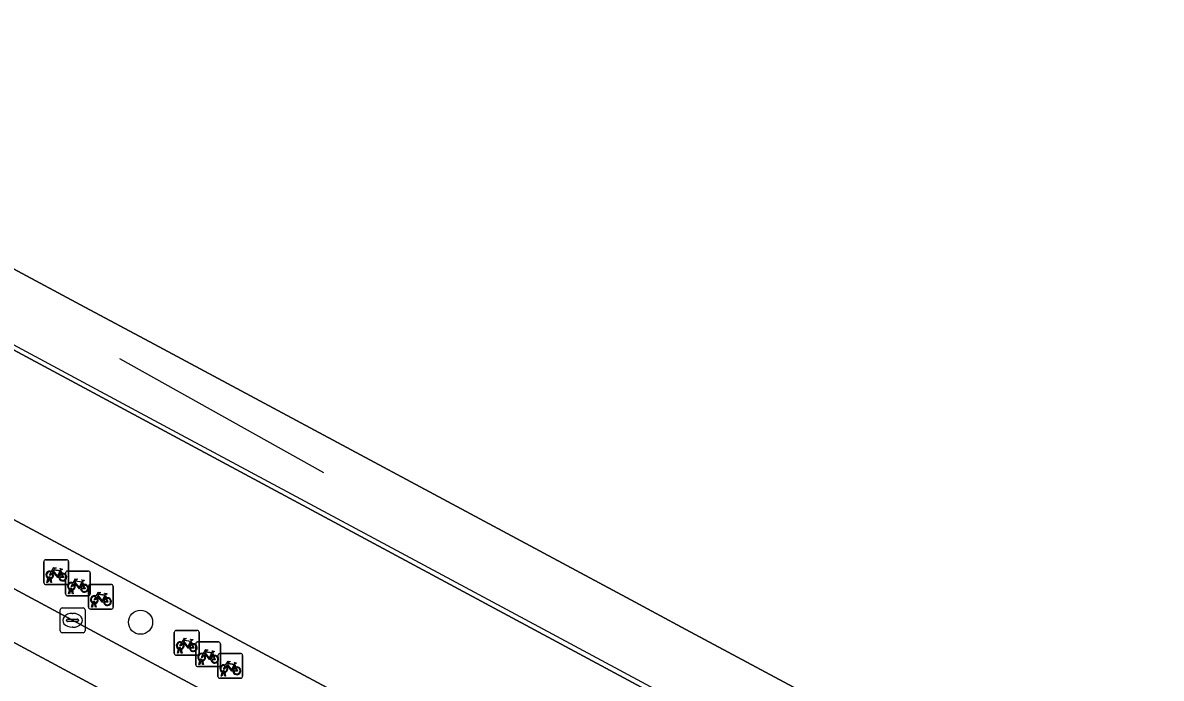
# Model space of a CAD drawing. Extents: x 159489 to 160304, y 383825 to 384531.
# Drawn here: x 159946.05 to 159992.1, y 384135.1 to 384161.6 of the extents above; entities that cross this region are included whole.
import ezdxf

# ---------------------------------------------------------------- set-up
doc = ezdxf.new("R2010")
doc.units = 0
for name, color, linetype in [('IMGEO_Boom', 7, 'Continuous'), ('IMGEO_Fietsenrek', 7, 'Continuous'), ('IMGEO_Kolk', 7, 'Continuous'), ('IMGEO_Lijnafwatering', 7, 'Continuous'), ('IMGEO_Pand', 7, 'Continuous'), ('IMGEO_Parkeervlak_gesloten', 7, 'Continuous'), ('IMGEO_Rijbaan_lokaal_gesloten', 7, 'Continuous'), ('IMGEO_Voetpad_open', 7, 'Continuous')]:
    doc.layers.add(name, color=color, linetype=linetype)

msp = doc.modelspace()

# ---------------------------------------------------------------- linework, layer by layer
at = {"layer": 'IMGEO_Boom'}
msp.add_circle((159950.818, 384137.364), 0.489, dxfattribs=at)
at = {"layer": 'IMGEO_Fietsenrek'}
for p, q in [((159946.908, 384138.964), (159946.908, 384139.805)), ((159946.908, 384139.805), (159946.908, 384138.964)), ((159946.983, 384139.889), (159947.824, 384139.889)), ((159947.824, 384139.889), (159946.983, 384139.889)), ((159947.908, 384139.814), (159947.908, 384138.973)), ((159947.908, 384138.973), (159947.908, 384139.814)), ((159947.035, 384138.973), (159947.074, 384139.133)), ((159947.104, 384139.121), (159947.069, 384138.973)), ((159947.146, 384139.145), (159947.145, 384139.149)), ((159947.187, 384138.973), (159947.153, 384139.115)), ((159947.177, 384139.156), (159947.178, 384139.149)), ((159947.185, 384139.119), (159947.22, 384138.973)), ((159947.595, 384139.438), (159947.631, 384139.343)), ((159947.784, 384138.508), (159947.784, 384139.349)), ((159947.784, 384139.349), (159947.784, 384138.508)), ((159947.859, 384139.433), (159948.7, 384139.433)), ((159948.7, 384139.433), (159947.859, 384139.433)), ((159948.784, 384139.358), (159948.784, 384138.517)), ((159948.784, 384138.517), (159948.784, 384139.358)), ((159947.833, 384138.889), (159946.992, 384138.889)), ((159946.992, 384138.889), (159947.833, 384138.889)), ((159947.069, 384138.973), (159947.035, 384138.973)), ((159947.22, 384138.973), (159947.187, 384138.973)), ((159947.911, 384138.517), (159947.95, 384138.677)), ((159947.98, 384138.665), (159947.945, 384138.517)), ((159948.022, 384138.689), (159948.021, 384138.693)), ((159948.063, 384138.517), (159948.029, 384138.659)), ((159948.053, 384138.7), (159948.054, 384138.693)), ((159948.061, 384138.663), (159948.096, 384138.517)), ((159948.471, 384138.982), (159948.507, 384138.887)), ((159948.712, 384137.97), (159948.712, 384138.811)), ((159948.712, 384138.811), (159948.712, 384137.97)), ((159948.787, 384138.895), (159949.628, 384138.895)), ((159949.628, 384138.895), (159948.787, 384138.895)), ((159949.712, 384138.82), (159949.712, 384137.979)), ((159949.712, 384137.979), (159949.712, 384138.82)), ((159948.709, 384138.433), (159947.868, 384138.433)), ((159947.868, 384138.433), (159948.709, 384138.433)), ((159947.945, 384138.517), (159947.911, 384138.517)), ((159948.096, 384138.517), (159948.063, 384138.517)), ((159948.981, 384138.162), (159948.982, 384138.155)), ((159949.399, 384138.444), (159949.435, 384138.349)), ((159949.637, 384137.895), (159948.796, 384137.895)), ((159948.796, 384137.895), (159949.637, 384137.895)), ((159948.839, 384137.979), (159948.878, 384138.139)), ((159948.873, 384137.979), (159948.839, 384137.979)), ((159948.908, 384138.127), (159948.873, 384137.979)), ((159948.95, 384138.151), (159948.949, 384138.155)), ((159948.991, 384137.979), (159948.957, 384138.121)), ((159948.989, 384138.125), (159949.024, 384137.979)), ((159949.024, 384137.979), (159948.991, 384137.979)), ((159952.184, 384136.109), (159952.184, 384136.95)), ((159952.184, 384136.95), (159952.184, 384136.109)), ((159952.259, 384137.034), (159953.1, 384137.034)), ((159953.1, 384137.034), (159952.259, 384137.034)), ((159953.184, 384136.959), (159953.184, 384136.118)), ((159953.184, 384136.118), (159953.184, 384136.959)), ((159952.871, 384136.583), (159952.907, 384136.488)), ((159953.05, 384135.643), (159953.05, 384136.484)), ((159953.05, 384136.484), (159953.05, 384135.643)), ((159953.125, 384136.568), (159953.966, 384136.568)), ((159953.966, 384136.568), (159953.125, 384136.568)), ((159954.05, 384136.493), (159954.05, 384135.652)), ((159954.05, 384135.652), (159954.05, 384136.493)), ((159953.109, 384136.034), (159952.268, 384136.034)), ((159952.268, 384136.034), (159953.109, 384136.034)), ((159952.311, 384136.118), (159952.35, 384136.278)), ((159952.345, 384136.118), (159952.311, 384136.118)), ((159952.38, 384136.266), (159952.345, 384136.118)), ((159952.422, 384136.29), (159952.421, 384136.294)), ((159952.463, 384136.118), (159952.429, 384136.26)), ((159952.453, 384136.301), (159952.454, 384136.294)), ((159952.461, 384136.264), (159952.496, 384136.118)), ((159952.496, 384136.118), (159952.463, 384136.118)), ((159953.737, 384136.117), (159953.773, 384136.022)), ((159953.948, 384135.174), (159953.948, 384136.015)), ((159953.948, 384136.015), (159953.948, 384135.174)), ((159954.023, 384136.099), (159954.864, 384136.099)), ((159954.864, 384136.099), (159954.023, 384136.099)), ((159954.948, 384136.024), (159954.948, 384135.183)), ((159954.948, 384135.183), (159954.948, 384136.024)), ((159953.975, 384135.568), (159953.134, 384135.568)), ((159953.134, 384135.568), (159953.975, 384135.568)), ((159953.177, 384135.652), (159953.216, 384135.812)), ((159953.211, 384135.652), (159953.177, 384135.652)), ((159953.246, 384135.8), (159953.211, 384135.652)), ((159953.288, 384135.824), (159953.287, 384135.828)), ((159953.329, 384135.652), (159953.295, 384135.794)), ((159953.319, 384135.835), (159953.32, 384135.828)), ((159953.327, 384135.798), (159953.362, 384135.652)), ((159953.362, 384135.652), (159953.329, 384135.652)), ((159954.635, 384135.648), (159954.671, 384135.553)), ((159954.873, 384135.099), (159954.032, 384135.099)), ((159954.032, 384135.099), (159954.873, 384135.099)), ((159954.075, 384135.183), (159954.114, 384135.343)), ((159954.109, 384135.183), (159954.075, 384135.183)), ((159954.144, 384135.331), (159954.109, 384135.183)), ((159954.186, 384135.355), (159954.185, 384135.359)), ((159954.227, 384135.183), (159954.193, 384135.325)), ((159954.217, 384135.366), (159954.218, 384135.359)), ((159954.225, 384135.329), (159954.26, 384135.183)), ((159954.26, 384135.183), (159954.227, 384135.183))]:
    msp.add_line(p, q, dxfattribs=at)
for points in [[(159947.221, 384139.415), (159947.316, 384139.579), (159947.402, 384139.565), (159947.404, 384139.556), (159947.348, 384139.545), (159947.321, 384139.5), (159947.577, 384139.459)], [(159947.242, 384139.363), (159947.19, 384139.273), (159947.15, 384139.248), (159947.151, 384139.295), (159947.206, 384139.389)], [(159947.517, 384139.171), (159947.467, 384139.171), (159947.276, 384139.422), (159947.257, 384139.39)], [(159947.564, 384139.434), (159947.307, 384139.475), (159947.29, 384139.446), (159947.457, 384139.226), (159947.564, 384139.434)], [(159947.612, 384139.336), (159947.582, 384139.413), (159947.473, 384139.195), (159947.516, 384139.195)], [(159947.546, 384139.195), (159947.666, 384139.194), (159947.622, 384139.308)], [(159947.642, 384139.315), (159947.697, 384139.17), (159947.547, 384139.17)], [(159947.577, 384139.459), (159947.602, 384139.508), (159947.596, 384139.512), (159947.573, 384139.516), (159947.561, 384139.523), (159947.56, 384139.526), (159947.562, 384139.531), (159947.657, 384139.516), (159947.659, 384139.506), (159947.649, 384139.493), (159947.637, 384139.487), (159947.623, 384139.493), (159947.595, 384139.438)], [(159948.097, 384138.959), (159948.192, 384139.123), (159948.278, 384139.109), (159948.28, 384139.1), (159948.224, 384139.089), (159948.197, 384139.044), (159948.453, 384139.003)], [(159948.118, 384138.907), (159948.066, 384138.817), (159948.026, 384138.792), (159948.027, 384138.839), (159948.082, 384138.933)], [(159948.393, 384138.715), (159948.343, 384138.715), (159948.152, 384138.966), (159948.133, 384138.934)], [(159948.44, 384138.978), (159948.183, 384139.019), (159948.166, 384138.99), (159948.333, 384138.77), (159948.44, 384138.978)], [(159948.488, 384138.88), (159948.458, 384138.957), (159948.349, 384138.739), (159948.392, 384138.739)], [(159948.422, 384138.739), (159948.542, 384138.738), (159948.498, 384138.852)], [(159948.518, 384138.859), (159948.573, 384138.714), (159948.423, 384138.714)], [(159948.453, 384139.003), (159948.478, 384139.052), (159948.472, 384139.056), (159948.449, 384139.06), (159948.437, 384139.067), (159948.436, 384139.07), (159948.438, 384139.075), (159948.533, 384139.06), (159948.535, 384139.05), (159948.525, 384139.037), (159948.513, 384139.031), (159948.499, 384139.037), (159948.471, 384138.982)], [(159949.046, 384138.369), (159948.994, 384138.279), (159948.954, 384138.254), (159948.955, 384138.301), (159949.01, 384138.395)], [(159949.025, 384138.421), (159949.12, 384138.585), (159949.206, 384138.571), (159949.208, 384138.562), (159949.152, 384138.551), (159949.125, 384138.506), (159949.381, 384138.465)], [(159949.321, 384138.177), (159949.271, 384138.177), (159949.08, 384138.428), (159949.061, 384138.396)], [(159949.368, 384138.44), (159949.111, 384138.481), (159949.094, 384138.452), (159949.261, 384138.232), (159949.368, 384138.44)], [(159949.416, 384138.342), (159949.386, 384138.419), (159949.277, 384138.201), (159949.32, 384138.201)], [(159949.35, 384138.201), (159949.47, 384138.2), (159949.426, 384138.314)], [(159949.446, 384138.321), (159949.501, 384138.176), (159949.351, 384138.176)], [(159949.381, 384138.465), (159949.406, 384138.514), (159949.4, 384138.518), (159949.377, 384138.522), (159949.365, 384138.529), (159949.364, 384138.532), (159949.366, 384138.537), (159949.461, 384138.522), (159949.463, 384138.512), (159949.453, 384138.499), (159949.441, 384138.493), (159949.427, 384138.499), (159949.399, 384138.444)], [(159952.518, 384136.508), (159952.466, 384136.418), (159952.426, 384136.393), (159952.427, 384136.44), (159952.482, 384136.534)], [(159952.497, 384136.56), (159952.592, 384136.724), (159952.678, 384136.71), (159952.68, 384136.701), (159952.624, 384136.69), (159952.597, 384136.645), (159952.853, 384136.604)], [(159952.793, 384136.316), (159952.743, 384136.316), (159952.552, 384136.567), (159952.533, 384136.535)], [(159952.84, 384136.579), (159952.583, 384136.62), (159952.566, 384136.591), (159952.733, 384136.371), (159952.84, 384136.579)], [(159952.888, 384136.481), (159952.858, 384136.558), (159952.749, 384136.34), (159952.792, 384136.34)], [(159952.822, 384136.34), (159952.942, 384136.339), (159952.898, 384136.453)], [(159952.918, 384136.46), (159952.973, 384136.315), (159952.823, 384136.315)], [(159952.853, 384136.604), (159952.878, 384136.653), (159952.872, 384136.657), (159952.849, 384136.661), (159952.837, 384136.668), (159952.836, 384136.671), (159952.838, 384136.676), (159952.933, 384136.661), (159952.935, 384136.651), (159952.925, 384136.638), (159952.913, 384136.632), (159952.899, 384136.638), (159952.871, 384136.583)], [(159953.384, 384136.042), (159953.332, 384135.952), (159953.292, 384135.927), (159953.293, 384135.974), (159953.348, 384136.068)], [(159953.363, 384136.094), (159953.458, 384136.258), (159953.544, 384136.244), (159953.546, 384136.235), (159953.49, 384136.224), (159953.463, 384136.179), (159953.719, 384136.138)], [(159953.659, 384135.85), (159953.609, 384135.85), (159953.418, 384136.101), (159953.399, 384136.069)], [(159953.706, 384136.113), (159953.449, 384136.154), (159953.432, 384136.125), (159953.599, 384135.905), (159953.706, 384136.113)], [(159953.754, 384136.015), (159953.724, 384136.092), (159953.615, 384135.874), (159953.658, 384135.874)], [(159953.688, 384135.874), (159953.808, 384135.873), (159953.764, 384135.987)], [(159953.784, 384135.994), (159953.839, 384135.849), (159953.689, 384135.849)], [(159953.719, 384136.138), (159953.744, 384136.187), (159953.738, 384136.191), (159953.715, 384136.195), (159953.703, 384136.202), (159953.702, 384136.205), (159953.704, 384136.21), (159953.799, 384136.195), (159953.801, 384136.185), (159953.791, 384136.172), (159953.779, 384136.166), (159953.765, 384136.172), (159953.737, 384136.117)], [(159954.282, 384135.573), (159954.23, 384135.483), (159954.19, 384135.458), (159954.191, 384135.505), (159954.246, 384135.599)], [(159954.261, 384135.625), (159954.356, 384135.789), (159954.442, 384135.775), (159954.444, 384135.766), (159954.388, 384135.755), (159954.361, 384135.71), (159954.617, 384135.669)], [(159954.557, 384135.381), (159954.507, 384135.381), (159954.316, 384135.632), (159954.297, 384135.6)], [(159954.604, 384135.644), (159954.347, 384135.685), (159954.33, 384135.656), (159954.497, 384135.436), (159954.604, 384135.644)], [(159954.652, 384135.546), (159954.622, 384135.623), (159954.513, 384135.405), (159954.556, 384135.405)], [(159954.586, 384135.405), (159954.706, 384135.404), (159954.662, 384135.518)], [(159954.682, 384135.525), (159954.737, 384135.38), (159954.587, 384135.38)], [(159954.617, 384135.669), (159954.642, 384135.718), (159954.636, 384135.722), (159954.613, 384135.726), (159954.601, 384135.733), (159954.6, 384135.736), (159954.602, 384135.741), (159954.697, 384135.726), (159954.699, 384135.716), (159954.689, 384135.703), (159954.677, 384135.697), (159954.663, 384135.703), (159954.635, 384135.648)]]:
    msp.add_lwpolyline(points, dxfattribs=at)
for centre, radius, start, end in [((159946.986, 384139.811), 0.0779, 92.4484, 184.2845), ((159946.986, 384139.811), 0.0779, 92.4484, 184.2845), ((159947.83, 384139.811), 0.0779, 2.4484, 94.2845), ((159947.83, 384139.811), 0.0779, 2.4484, 94.2845), ((159947.148, 384139.274), 0.159, 62.6766, 242.1369), ((159947.148, 384139.274), 0.129, 63.3192, 238.903), ((159947.128, 384139.145), 0.0499, 12.8025, 158.6934), ((159947.148, 384139.274), 0.159, 253.9967, 271.7867), ((159947.128, 384139.145), 0.0174, 12.8025, 163.4502), ((159947.148, 384139.274), 0.129, 253.415, 269.0204), ((159947.148, 384139.274), 0.129, 283.6043, 43.4302), ((159947.148, 384139.274), 0.159, 283.5766, 46.6042), ((159947.675, 384139.19), 0.159, 113.3408, 178.3217), ((159947.675, 384139.19), 0.159, 187.0065, 105.7708), ((159947.675, 384139.19), 0.129, 113.923, 177.9556), ((159947.675, 384139.19), 0.129, 188.6715, 104.5883), ((159947.862, 384139.355), 0.0779, 92.4484, 184.2845), ((159947.862, 384139.355), 0.0779, 92.4484, 184.2845), ((159948.706, 384139.355), 0.0779, 2.4484, 94.2845), ((159948.706, 384139.355), 0.0779, 2.4484, 94.2845), ((159946.986, 384138.967), 0.0779, 182.4484, 274.2845), ((159946.986, 384138.967), 0.0779, 182.4484, 274.2845), ((159947.83, 384138.967), 0.0779, 272.4484, 4.2845), ((159947.83, 384138.967), 0.0779, 272.4484, 4.2845), ((159948.024, 384138.818), 0.159, 62.6766, 242.1369), ((159948.024, 384138.818), 0.129, 63.3192, 238.903), ((159948.004, 384138.689), 0.0499, 12.8025, 158.6934), ((159948.024, 384138.818), 0.159, 253.9967, 271.7867), ((159948.004, 384138.689), 0.0174, 12.8025, 163.4502), ((159948.024, 384138.818), 0.129, 253.415, 269.0204), ((159948.024, 384138.818), 0.129, 283.6043, 43.4302), ((159948.024, 384138.818), 0.159, 283.5766, 46.6042), ((159948.551, 384138.734), 0.159, 113.3408, 178.3217), ((159948.551, 384138.734), 0.159, 187.0065, 105.7708), ((159948.551, 384138.734), 0.129, 113.923, 177.9556), ((159948.551, 384138.734), 0.129, 188.6715, 104.5883), ((159948.79, 384138.817), 0.0779, 92.4484, 184.2845), ((159948.79, 384138.817), 0.0779, 92.4484, 184.2845), ((159949.634, 384138.817), 0.0779, 2.4484, 94.2845), ((159949.634, 384138.817), 0.0779, 2.4484, 94.2845), ((159947.862, 384138.511), 0.0779, 182.4484, 274.2845), ((159947.862, 384138.511), 0.0779, 182.4484, 274.2845), ((159948.706, 384138.511), 0.0779, 272.4484, 4.2845), ((159948.706, 384138.511), 0.0779, 272.4484, 4.2845), ((159948.952, 384138.28), 0.159, 62.6766, 242.1369), ((159948.952, 384138.28), 0.129, 63.3192, 238.903), ((159948.932, 384138.151), 0.0499, 12.8025, 158.6934), ((159948.932, 384138.151), 0.0174, 12.8025, 163.4502), ((159948.952, 384138.28), 0.129, 253.415, 269.0204), ((159948.952, 384138.28), 0.129, 283.6043, 43.4302), ((159948.952, 384138.28), 0.159, 283.5766, 46.6042), ((159949.479, 384138.196), 0.159, 113.3408, 178.3217), ((159949.479, 384138.196), 0.159, 187.0065, 105.7708), ((159949.479, 384138.196), 0.129, 113.923, 177.9556), ((159949.479, 384138.196), 0.129, 188.6715, 104.5883), ((159948.79, 384137.973), 0.0779, 182.4484, 274.2845), ((159948.79, 384137.973), 0.0779, 182.4484, 274.2845), ((159948.952, 384138.28), 0.159, 253.9967, 271.7867), ((159949.634, 384137.973), 0.0779, 272.4484, 4.2845), ((159949.634, 384137.973), 0.0779, 272.4484, 4.2845), ((159952.262, 384136.956), 0.0779, 92.4484, 184.2845), ((159952.262, 384136.956), 0.0779, 92.4484, 184.2845), ((159953.106, 384136.956), 0.0779, 2.4484, 94.2845), ((159953.106, 384136.956), 0.0779, 2.4484, 94.2845), ((159952.424, 384136.419), 0.159, 62.6766, 242.1369), ((159952.424, 384136.419), 0.129, 63.3192, 238.903), ((159952.404, 384136.29), 0.0499, 12.8025, 158.6934), ((159952.424, 384136.419), 0.129, 283.6043, 43.4302), ((159952.424, 384136.419), 0.159, 283.5766, 46.6042), ((159952.951, 384136.335), 0.159, 113.3408, 178.3217), ((159952.951, 384136.335), 0.159, 187.0065, 105.7708), ((159952.951, 384136.335), 0.129, 113.923, 177.9556), ((159952.951, 384136.335), 0.129, 188.6715, 104.5883), ((159953.128, 384136.49), 0.0779, 92.4484, 184.2845), ((159953.128, 384136.49), 0.0779, 92.4484, 184.2845), ((159953.972, 384136.49), 0.0779, 2.4484, 94.2845), ((159953.972, 384136.49), 0.0779, 2.4484, 94.2845), ((159952.262, 384136.112), 0.0779, 182.4484, 274.2845), ((159952.262, 384136.112), 0.0779, 182.4484, 274.2845), ((159952.424, 384136.419), 0.159, 253.9967, 271.7867), ((159952.404, 384136.29), 0.0174, 12.8025, 163.4502), ((159952.424, 384136.419), 0.129, 253.415, 269.0204), ((159953.106, 384136.112), 0.0779, 272.4484, 4.2845), ((159953.106, 384136.112), 0.0779, 272.4484, 4.2845), ((159953.29, 384135.953), 0.159, 62.6766, 242.1369), ((159953.29, 384135.953), 0.129, 63.3192, 238.903), ((159953.27, 384135.824), 0.0499, 12.8025, 158.6934), ((159953.29, 384135.953), 0.129, 283.6043, 43.4302), ((159953.29, 384135.953), 0.159, 283.5766, 46.6042), ((159953.817, 384135.869), 0.159, 113.3408, 178.3217), ((159953.817, 384135.869), 0.159, 187.0065, 105.7708), ((159953.817, 384135.869), 0.129, 113.923, 177.9556), ((159953.817, 384135.869), 0.129, 188.6715, 104.5883), ((159954.026, 384136.021), 0.0779, 92.4484, 184.2845), ((159954.026, 384136.021), 0.0779, 92.4484, 184.2845), ((159954.87, 384136.021), 0.0779, 2.4484, 94.2845), ((159954.87, 384136.021), 0.0779, 2.4484, 94.2845), ((159953.128, 384135.646), 0.0779, 182.4484, 274.2845), ((159953.128, 384135.646), 0.0779, 182.4484, 274.2845), ((159953.29, 384135.953), 0.159, 253.9967, 271.7867), ((159953.27, 384135.824), 0.0174, 12.8025, 163.4502), ((159953.29, 384135.953), 0.129, 253.415, 269.0204), ((159953.972, 384135.646), 0.0779, 272.4484, 4.2845), ((159953.972, 384135.646), 0.0779, 272.4484, 4.2845), ((159954.188, 384135.484), 0.159, 62.6766, 242.1369), ((159954.188, 384135.484), 0.129, 63.3192, 238.903), ((159954.168, 384135.355), 0.0499, 12.8025, 158.6934), ((159954.188, 384135.484), 0.129, 283.6043, 43.4302), ((159954.188, 384135.484), 0.159, 283.5766, 46.6042), ((159954.715, 384135.4), 0.159, 113.3408, 178.3217), ((159954.715, 384135.4), 0.159, 187.0065, 105.7708), ((159954.715, 384135.4), 0.129, 113.923, 177.9556), ((159954.715, 384135.4), 0.129, 188.6715, 104.5883), ((159954.026, 384135.177), 0.0779, 182.4484, 274.2845), ((159954.026, 384135.177), 0.0779, 182.4484, 274.2845), ((159954.188, 384135.484), 0.159, 253.9967, 271.7867), ((159954.168, 384135.355), 0.0174, 12.8025, 163.4502), ((159954.188, 384135.484), 0.129, 253.415, 269.0204), ((159954.87, 384135.177), 0.0779, 272.4484, 4.2845), ((159954.87, 384135.177), 0.0779, 272.4484, 4.2845)]:
    msp.add_arc(centre, radius, start, end, dxfattribs=at)
at = {"layer": 'IMGEO_Kolk'}
for p, q in [((159947.571, 384137.015), (159947.571, 384137.867)), ((159947.646, 384137.941), (159948.498, 384137.941)), ((159948.059, 384137.721), (159948.084, 384137.721)), ((159948.572, 384137.867), (159948.572, 384137.015)), ((159947.83, 384137.435), (159947.83, 384137.447)), ((159948.268, 384137.398), (159947.87, 384137.398)), ((159947.873, 384137.484), (159948.271, 384137.484)), ((159948.314, 384137.447), (159948.314, 384137.435)), ((159948.498, 384136.941), (159947.646, 384136.941)), ((159948.082, 384137.161), (159948.057, 384137.161))]:
    msp.add_line(p, q, dxfattribs=at)
for points in [[(159947.571, 384137.015), (159947.571, 384137.867)], [(159947.646, 384137.941), (159948.498, 384137.941)], [(159948.572, 384137.867), (159948.572, 384137.015)], [(159948.498, 384136.941), (159947.646, 384136.941)]]:
    msp.add_lwpolyline(points, dxfattribs=at)
for centre, radius, start, end in [((159947.648, 384137.865), 0.0765, 91.552, 178.448), ((159947.648, 384137.865), 0.0765, 91.552, 178.448), ((159948.496, 384137.865), 0.0765, 1.552, 88.448), ((159948.496, 384137.865), 0.0765, 1.552, 88.448), ((159947.87, 384137.444), 0.0403, 85.8775, 175.7526), ((159947.867, 384137.434), 0.0366, 178.938, 274.7102), ((159948.271, 384137.441), 0.043, 264.8664, 352.4533), ((159948.275, 384137.446), 0.0386, 1.7309, 96.639), ((159947.648, 384137.017), 0.0765, 181.552, 268.448), ((159947.648, 384137.017), 0.0765, 181.552, 268.448), ((159948.496, 384137.017), 0.0765, 271.552, 358.448), ((159948.496, 384137.017), 0.0765, 271.552, 358.448)]:
    msp.add_arc(centre, radius, start, end, dxfattribs=at)
for centre, major_axis, ratio, start_param, end_param in [((159948.058, 384137.441), (-0.387, 0.002), 0.722429, 4.712389, 7.853982), ((159948.083, 384137.441), (-0.39, 0.002), 0.717154, 1.570796, 4.712389)]:
    msp.add_ellipse(centre, major_axis=major_axis, ratio=ratio, start_param=start_param, end_param=end_param, dxfattribs=at)
at = {"layer": 'IMGEO_Lijnafwatering'}
for points in [[(159934.155, 384154.775), (159950.81, 384145.837)], [(159949.974, 384148.03), (159958.216, 384143.42)], [(159950.81, 384145.837), (159967.466, 384136.898)], [(159967.466, 384136.898), (159984.078, 384127.968)]]:
    msp.add_lwpolyline(points, dxfattribs=at)
at = {"layer": 'IMGEO_Pand'}
msp.add_lwpolyline([(159920.064, 384201.185), (159917.432, 384202.595), (159916.85, 384202.907), (159901.938, 384175.054), (159901.96, 384175.043), (159906.775, 384172.478), (159912.035, 384169.676), (159918.126, 384166.432), (159935.251, 384157.25), (159940.225, 384154.583), (159948.39, 384150.205), (159951.365, 384148.61), (159970.476, 384138.363), (159972.877, 384137.075), (159988.602, 384128.644), (159993.803, 384125.855), (160002.485, 384121.2), (160003.04, 384122.23), (160003.607, 384123.282), (160007.121, 384129.803), (160017.466, 384149)], close=True, dxfattribs=at)
at = {"layer": 'IMGEO_Parkeervlak_gesloten'}
msp.add_lwpolyline([(159912.004, 384156.822), (159911.095, 384155.132), (159969.104, 384123.965), (159970.012, 384125.655)], close=True, dxfattribs=at)
at = {"layer": 'IMGEO_Rijbaan_lokaal_gesloten'}
msp.add_lwpolyline([(159910.698, 384167.182), (159905.438, 384169.984), (159900.602, 384172.559), (159897.742, 384167.217), (159991.549, 384116.926), (159998.32, 384113.209), (160001.178, 384118.557)], close=True, dxfattribs=at)
msp.add_lwpolyline([(159997.184, 384111.056), (159989.868, 384114.987), (159988.96, 384113.296), (159974.025, 384121.32), (159974.934, 384123.011), (159970.012, 384125.655), (159969.104, 384123.965), (159911.095, 384155.132), (159912.004, 384156.822), (159894.341, 384166.312), (159891.699, 384161.454), (159893.509, 384160.525), (159895.723, 384159.334), (159901.046, 384156.469), (159905.423, 384154.113), (159936.03, 384137.66), (159939.687, 384135.699), (159941.411, 384134.785), (159948.486, 384130.974), (159966.662, 384121.216), (159972.01, 384118.346), (159992.857, 384107.129)], dxfattribs=at)
at = {"layer": 'IMGEO_Voetpad_open'}
for points in [[(159993.803, 384125.855), (159988.602, 384128.644), (159972.877, 384137.075), (159970.476, 384138.363), (159951.365, 384148.61), (159948.39, 384150.205), (159940.225, 384154.583), (159935.251, 384157.25), (159918.126, 384166.432), (159912.035, 384169.676), (159906.775, 384172.478), (159901.96, 384175.043), (159901.938, 384175.054), (159899.663, 384176.232), (159894.932, 384167.392), (159894.341, 384166.312), (159912.004, 384156.822), (159970.012, 384125.655), (159974.934, 384123.011), (159989.868, 384114.987), (159997.184, 384111.056)], [(159998.32, 384113.209), (159991.549, 384116.926), (159897.742, 384167.217), (159900.602, 384172.559), (159905.438, 384169.984), (159910.698, 384167.182), (160001.178, 384118.557)]]:
    msp.add_lwpolyline(points, dxfattribs=at)

doc.saveas('drawing.dxf')
